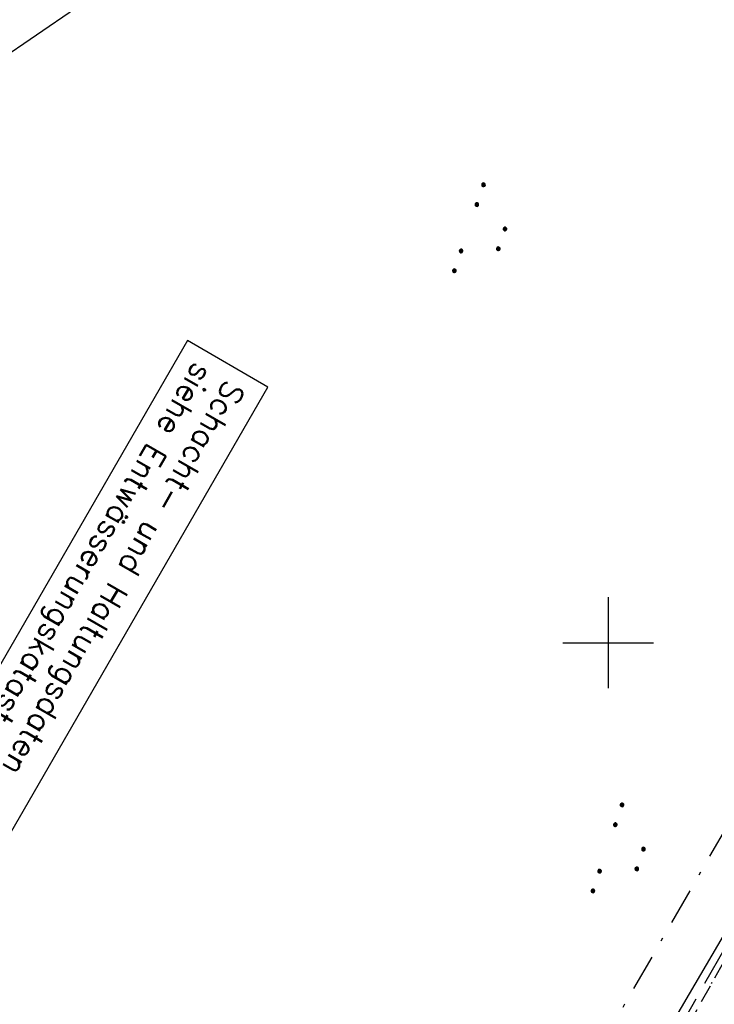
# Model space of a CAD drawing. Extents: x 510526 to 513920, y 467229 to 478797.
# Tile 414 of 467: x 512635 to 512712, y 476860 to 476969. Entities that reach past the tile are written whole.
import ezdxf

# ---------------------------------------------------------------- set-up
doc = ezdxf.new("R2010")
doc.units = 0
doc.header["$LTSCALE"] = 10
doc.header["$MEASUREMENT"] = 0
for name, pattern in [('ACAD_ISO16W100', [73, 15, -6.5, 15, -6.5, 15, -7, 1, -7]), ('LT00', [0]), ('LT08', [0.42, 0.2, -0.1, 0.02, -0.1]), ('LT11', [0.3, 0.2, -0.1])]:
    doc.linetypes.add(name, pattern=pattern)
doc.layers.get('0').update_dxf_attribs({"linetype": 'LT00'})
for name, color, linetype in [('BAB-KABEL', 220, 'ACAD_ISO16W100'), ('D-D_BESCHRIFT', 182, 'Continuous'), ('DFK_AB_L', 21, 'LT00'), ('DFK_KATASTER', 250, 'LT00'), ('DFK_NUTZUNG', 250, 'LT00'), ('STROM_UNTER', 80, 'LT08'), ('V88_FELDWEG', 250, 'LT11'), ('V88_RASTER', 250, 'LT00')]:
    doc.layers.add(name, color=color, linetype=linetype)
doc.styles.add('ROMANS', font='romans.shx', dxfattribs={"width": 0.8})

# ---------------------------------------------------------------- blocks, each defined once
blk = doc.blocks.new('SYMB0011')
at = {"color": 0, "linetype": 'ByBlock'}
for p, q in [((0.5, 0), (-0.5, 0)), ((0, 0.5), (0, -0.5))]:
    blk.add_line(p, q, dxfattribs=at)
blk = doc.blocks.new('SYMB7111')
at = {"color": 0, "linetype": 'ByBlock'}
for p, q in [((-0.13, 0.202919), (-0.13, 0.177081)), ((-0.125, 0.172895), (-0.125, 0.207105)), ((-0.12, 0.209164), (-0.12, 0.170836)), ((-0.115, 0.170204), (-0.115, 0.209796)), ((-0.11, 0.209164), (-0.11, 0.170836)), ((-0.105, 0.172895), (-0.105, 0.207105)), ((-0.1, 0.202919), (-0.1, 0.177081)), ((-0.095, 0.189874), (-0.095, 0.190146)), ((0.1, 0.202919), (0.1, 0.177081)), ((0.105, 0.172895), (0.105, 0.207105)), ((0.11, 0.209164), (0.11, 0.170836)), ((0.115, 0.170204), (0.115, 0.209796)), ((0.12, 0.209164), (0.12, 0.170836)), ((0.125, 0.172895), (0.125, 0.207105)), ((0.13, 0.202919), (0.13, 0.177081)), ((0.135, 0.189874), (0.135, 0.190146)), ((-0.515, -0.177081), (-0.515, -0.202919)), ((-0.51, -0.207105), (-0.51, -0.172895)), ((-0.505, -0.170836), (-0.505, -0.209164)), ((-0.5, -0.209796), (-0.5, -0.170204)), ((-0.495, -0.170836), (-0.495, -0.209164)), ((-0.49, -0.207105), (-0.49, -0.172895)), ((-0.485, -0.177081), (-0.485, -0.202919)), ((-0.48, -0.190126), (-0.48, -0.189854)), ((-0.285, -0.177081), (-0.285, -0.202919)), ((-0.28, -0.207105), (-0.28, -0.172895)), ((-0.275, -0.170836), (-0.275, -0.209164)), ((-0.27, -0.209796), (-0.27, -0.170204)), ((-0.265, -0.170836), (-0.265, -0.209164)), ((-0.26, -0.207105), (-0.26, -0.172895)), ((-0.255, -0.177081), (-0.255, -0.202919)), ((-0.25, -0.190126), (-0.25, -0.189854)), ((0.255, -0.177081), (0.255, -0.202919)), ((0.26, -0.207105), (0.26, -0.172895)), ((0.265, -0.170836), (0.265, -0.209164)), ((0.27, -0.209796), (0.27, -0.170204)), ((0.275, -0.170836), (0.275, -0.209164)), ((0.28, -0.207105), (0.28, -0.172895)), ((0.285, -0.177081), (0.285, -0.202919)), ((0.29, -0.190126), (0.29, -0.189854)), ((0.485, -0.177081), (0.485, -0.202919)), ((0.49, -0.207105), (0.49, -0.172895)), ((0.495, -0.170836), (0.495, -0.209164)), ((0.5, -0.209796), (0.5, -0.170204)), ((0.505, -0.170836), (0.505, -0.209164)), ((0.51, -0.207105), (0.51, -0.172895)), ((0.515, -0.177081), (0.515, -0.202919)), ((0.52, -0.190126), (0.52, -0.189854))]:
    blk.add_line(p, q, dxfattribs=at)
for points in [[(-0.095, 0.19), (-0.096981, 0.198678), (-0.10253, 0.205637), (-0.11055, 0.209499), (-0.11945, 0.209499), (-0.12747, 0.205637), (-0.133019, 0.198678), (-0.135, 0.19), (-0.133019, 0.181322), (-0.12747, 0.174363), (-0.11945, 0.170501), (-0.11055, 0.170501), (-0.10253, 0.174363), (-0.096981, 0.181322), (-0.095, 0.19)], [(0.135, 0.19), (0.133019, 0.198678), (0.12747, 0.205637), (0.11945, 0.209499), (0.11055, 0.209499), (0.10253, 0.205637), (0.096981, 0.198678), (0.095, 0.19), (0.096981, 0.181322), (0.10253, 0.174363), (0.11055, 0.170501), (0.11945, 0.170501), (0.12747, 0.174363), (0.133019, 0.181322), (0.135, 0.19)], [(-0.48, -0.19), (-0.481981, -0.181322), (-0.48753, -0.174363), (-0.49555, -0.170501), (-0.50445, -0.170501), (-0.51247, -0.174363), (-0.518019, -0.181322), (-0.52, -0.19), (-0.518019, -0.198678), (-0.51247, -0.205637), (-0.50445, -0.209499), (-0.49555, -0.209499), (-0.48753, -0.205637), (-0.481981, -0.198678), (-0.48, -0.19)], [(-0.25, -0.19), (-0.251981, -0.181322), (-0.25753, -0.174363), (-0.26555, -0.170501), (-0.27445, -0.170501), (-0.28247, -0.174363), (-0.288019, -0.181322), (-0.29, -0.19), (-0.288019, -0.198678), (-0.28247, -0.205637), (-0.27445, -0.209499), (-0.26555, -0.209499), (-0.25753, -0.205637), (-0.251981, -0.198678), (-0.25, -0.19)], [(0.29, -0.19), (0.288019, -0.181322), (0.28247, -0.174363), (0.27445, -0.170501), (0.26555, -0.170501), (0.25753, -0.174363), (0.251981, -0.181322), (0.25, -0.19), (0.251981, -0.198678), (0.25753, -0.205637), (0.26555, -0.209499), (0.27445, -0.209499), (0.28247, -0.205637), (0.288019, -0.198678), (0.29, -0.19)], [(0.52, -0.19), (0.518019, -0.181322), (0.51247, -0.174363), (0.50445, -0.170501), (0.49555, -0.170501), (0.48753, -0.174363), (0.481981, -0.181322), (0.48, -0.19), (0.481981, -0.198678), (0.48753, -0.205637), (0.49555, -0.209499), (0.50445, -0.209499), (0.51247, -0.205637), (0.518019, -0.198678), (0.52, -0.19)]]:
    blk.add_lwpolyline(points, dxfattribs=at)

msp = doc.modelspace()

# ---------------------------------------------------------------- linework, layer by layer
at = {"layer": 'BAB-KABEL', "ltscale": 0.03, "flags": 128}
msp.add_lwpolyline([(513339.84, 477816.32), (513312.27, 477774.65), (513284.67, 477733), (513252.5, 477694.41), (513223.88, 477653.5), (513195.8, 477612.12), (513167.63, 477570.87), (513139.88, 477529.3), (513111.79, 477487.92), (513083.81, 477446.45), (513055.84, 477404.98), (513022.49, 477355.03), (513000.51, 477321.52), (512973.12, 477279.62), (512945.42, 477237.87), (512917.58, 477196.22), (512879.16, 477137.5), (512858.34, 477103.22), (512837.39, 477068.95), (512811.45, 477026.06), (512784.2, 476983.9), (512756.65, 476941.56), (512731.12, 476898.63), (512706.39, 476854.96), (512681.95, 476811.1), (512658.87, 476770.39), (512633.74, 476723.05), (512609.82, 476678.97), (512586.03, 476634.72), (512574.46, 476609.04), (512565.77, 476584.24), (512545.21, 476542.92), (512523.45, 476497.74), (512501.77, 476452.47), (512480.25, 476407.17), (512458.85, 476361.79), (512438.56, 476315.94), (512418.18, 476270.12), (512378.72, 476177.83), (512359.89, 476131.36), (512341.35, 476084.78), (512322.58, 476038.31), (512304.82, 475991.34), (512287.68, 475944.24), (512270.28, 475897.17), (512254.12, 475849.7), (512237.77, 475802.28), (512221.53, 475754.82), (512205.86, 475707.19), (512190.78, 475659.38), (512175.78, 475611.52), (512161.52, 475563.42), (512145.69, 475515.8), (512137.73, 475496.07), (512130.63, 475467.92), (512119.03, 475418.91), (512105.58, 475370.55), (512100.73, 475351.1), (512084.18, 475320.51), (512082.62, 475318.67), (512071.99, 475296.24), (512062.06, 475264.37), (512059.32, 475232.9), (512061.87, 475193.18), (512054.82, 475143.1), (512045.69, 475099.99), (512036.29, 475050.9), (512027.27, 475001.72), (512018.22, 474952.55), (512008.9, 474903.42), (512000.14, 474854.23), (511992.36, 474804.85), (511985.27, 474755.37), (511977.39, 474700.85), (511969.41, 474646.42), (511966.53, 474615.2), (511972.8, 474604.79), (511970.05, 474596.16), (511959.57, 474586.37), (511941.91, 474517.48), (511936.85, 474477.77), (511926.66, 474399.73), (511919.97, 474355.38), (511910.09, 474296.61), (511899.45, 474238.13), (511883.78, 474152.68), (511870.29, 474094), (511857.13, 474053.88), (511852.78, 474012.45), (511853.17, 473966.86), (511852.49, 473957.15), (511851.31, 473949.66), (511841.69, 473942.06), (511825.82, 473895.23), (511826.65, 473894.12), (511810.9, 473851.95), (511793.57, 473805.03), (511775.28, 473758.36), (511755.12, 473712.47), (511734.05, 473667.01), (511712.23, 473621.97), (511689.5, 473577.27), (511665.16, 473533.5), (511639.85, 473490.24), (511612.91, 473448.14), (511601.59, 473431.81), (511558.05, 473366.07), (511514.89, 473306.01), (511484.06, 473267.45), (511450.63, 473224.7), (511393.07, 473164.53), (511363.02, 473132.87), (511308.52, 473076.45), (511275.57, 473040.36), (511243.01, 473009.33), (511235.22, 472986.05), (511231.03, 472981.06), (511075.99, 472813.11), (511070.24, 472807.3), (511057.8, 472797.51), (511038.03, 472769.96), (511010.69, 472730.53), (510983.88, 472687.19), (510959.58, 472643.76), (510934.3, 472604.33), (510904.8, 472574.33), (510913.91, 472558.29), (510911.7, 472550.67), (510911.23, 472549.24), (510895.97, 472514.71), (510882.66, 472477.92), (510872.4, 472460.75), (510857.5, 472432.35), (510836.1, 472381.12), (510836.28, 472368.89), (510832.94, 472355.97), (510830.18, 472332.03), (510848.22, 472325.54), (510838.51, 472271.42), (510831.97, 472215.43), (510830.7, 472169.39), (510828.83, 472118.66), (510829.08, 472067.62), (510833.95, 472011.74), (510842.44, 471951.44), (510849.98, 471906.34), (510856.18, 471866.27), (510867.23, 471812.82), (510879.85, 471762.88), (510891.51, 471713.81), (510903.79, 471665.07), (510916.06, 471616.28), (510929.64, 471568.08), (510950.96, 471501.37), (510971.61, 471429.82), (510974.35, 471422.76), (510989.55, 471366.87), (511004.5, 471314.2), (511016.36, 471270.84), (511026.28, 471232.42), (511039.24, 471184.15), (511056.6, 471116.88), (511065.91, 471078.27), (511077.6, 471030.01), (511089.22, 470981.62), (511098.91, 470932.89), (511107.16, 470884.03), (511116.15, 470835.04), (511125.08, 470786.06), (511133.15, 470736.97), (511137.3, 470706.32), (511129.89, 470689.71), (511129.54, 470684.61), (511132.44, 470671.58), (511143.11, 470670.95), (511145.78, 470638.26), (511151.08, 470588.89), (511155.98, 470539.42), (511159.51, 470489.78), (511162.63, 470440.14), (511165.94, 470390.62), (511167.84, 470340.94), (511167.81, 470291.24), (511167.77, 470272.42), (511169.19, 470243.96), (511168.97, 470223.34), (511163.73, 470203.87), (511151.46, 470170.12), (511152.4, 470145.76), (511161.63, 470107.32), (511162.26, 470078.65), (511157.08, 470021.39), (511153.97, 469975.78), (511150.23, 469924.11), (511146.61, 469878.37), (511141.04, 469826.73), (511133.85, 469745.04), (511131.82, 469700.02), (511128.93, 469655.17), (511125.19, 469595.29), (511130.66, 469554.69), (511130.4, 469544.67), (511121.69, 469477.4)], dxfattribs=at)
at = {"layer": 'D-D_BESCHRIFT'}
msp.add_lwpolyline([(512653.7, 476933.27), (512620.93, 476876.58), (512629.78, 476871.46), (512662.55, 476928.15)], close=True, dxfattribs=at)
at = {"layer": 'DFK_AB_L'}
msp.add_line((512758.69, 476946.47), (512703.94, 476852.8), dxfattribs=at)
at = {"layer": 'DFK_KATASTER'}
msp.add_line((512624.59, 476958.39), (512641.34, 476969.9), dxfattribs=at)
at = {"layer": 'STROM_UNTER', "ltscale": 2, "flags": 128}
msp.add_lwpolyline([(512740.03, 477167.84), (512740.42, 477131.05), (512740.8, 477109.64), (512740.93, 477066.37), (512741.58, 477044.45), (512741.96, 477033.19), (512741.44, 477012.16), (512740.97, 476997.67), (512741.18, 476989.3), (512742.1, 476987.12), (512747.8, 476972.19), (512755.99, 476957.74), (512754.5, 476953.61), (512738.31, 476923.89), (512734.07, 476916.77), (512716.1, 476885.05), (512677.32, 476817.55), (512667.98, 476800.53), (512626.4, 476724.86), (512622.62, 476718.53), (512610.62, 476697.04), (512596.33, 476670.47), (512580.8, 476641.99), (512567.1, 476616.54), (512555.99, 476597.26), (512531.63, 476615.62), (512514.99, 476620.37), (512488.44, 476620.83), (512462.63, 476622.3), (512437.72, 476627.73), (512425.11, 476632.27)], dxfattribs=at)
at = {"layer": 'V88_FELDWEG', "flags": 128}
msp.add_lwpolyline([(512742.45, 476995.9), (512742.52, 476994.6), (512742.6, 476993.3), (512742.69, 476992), (512742.75, 476991.12), (512742.82, 476990.24), (512742.91, 476988.96), (512742.98, 476987.67), (512743.04, 476986.38), (512743.07, 476985.66), (512743.11, 476984.94), (512743.15, 476984.23), (512743.22, 476983.51), (512743.32, 476982.81), (512743.45, 476982.12), (512743.69, 476981.2), (512744.01, 476980.31), (512744.4, 476979.45), (512744.85, 476978.61), (512745.36, 476977.78), (512745.9, 476976.98), (512746.49, 476976.19), (512747.12, 476975.41), (512747.76, 476974.64), (512748.43, 476973.89), (512749.11, 476973.14), (512749.79, 476972.39), (512750.47, 476971.65), (512751.69, 476970.29), (512752.89, 476968.94), (512754.07, 476967.59), (512755.23, 476966.24), (512756.37, 476964.89), (512757.5, 476963.54), (512758.62, 476962.19), (512759.74, 476960.85), (512760.22, 476959.9), (512760.64, 476958.92), (512760.97, 476957.91), (512761.23, 476956.88), (512761.41, 476955.83), (512761.52, 476954.77), (512761.54, 476953.71), (512761.48, 476952.65), (512761.34, 476951.59), (512761.12, 476950.55), (512760.82, 476949.53), (512759.62, 476946.78), (512758.35, 476944.06), (512757, 476941.38), (512755.58, 476938.73), (512754.09, 476936.12), (512752.54, 476933.56), (512750.21, 476929.68), (512747.89, 476925.79), (512745.57, 476921.91), (512743.26, 476918.02), (512740.95, 476914.13), (512738.65, 476910.23), (512735.8, 476905.37), (512732.97, 476900.49), (512730.16, 476895.61), (512727.35, 476890.72), (512724.56, 476885.83), (512722.36, 476881.95), (512720.17, 476878.06), (512717.98, 476874.18), (512715.79, 476870.29), (512713.6, 476866.41), (512711.42, 476862.52), (512709.02, 476858.27), (512706.62, 476854.02), (512704.22, 476849.77), (512701.83, 476845.52), (512699.43, 476841.27), (512697.03, 476837.02), (512694.82, 476833.08), (512692.61, 476829.14), (512690.4, 476825.2), (512688.2, 476821.25), (512686.01, 476817.3), (512683.83, 476813.35), (512682.21, 476810.41), (512680.6, 476807.48), (512678.99, 476804.54), (512677.38, 476801.6), (512675.76, 476798.67), (512674.14, 476795.74), (512672.51, 476792.81), (512670.86, 476789.89), (512669.5, 476787.49), (512668.13, 476785.09), (512666.75, 476782.69), (512665.38, 476780.29), (512664, 476777.89), (512662.63, 476775.49), (512661.26, 476773.09), (512659.9, 476770.68), (512658.56, 476768.26), (512657.22, 476765.84), (512655.91, 476763.42), (512654.6, 476760.99), (512653.31, 476758.56), (512652.03, 476756.12), (512650.75, 476753.68), (512649.47, 476751.23), (512648.19, 476748.79), (512646.9, 476746.35), (512645.61, 476743.92), (512644.31, 476741.49), (512643.01, 476739.1), (512641.71, 476736.72), (512640.4, 476734.35), (512639.08, 476731.98), (512637.76, 476729.61), (512636.44, 476727.24), (512635.12, 476724.87), (512633.8, 476722.5), (512632.48, 476720.13), (512631.18, 476717.75), (512629.72, 476715.09), (512628.28, 476712.42), (512626.85, 476709.75), (512625.42, 476707.07), (512624, 476704.39), (512622.58, 476701.71), (512621.16, 476699.03), (512619.74, 476696.35), (512618.32, 476693.68), (512616.5, 476690.28), (512614.68, 476686.9), (512612.86, 476683.51), (512611.03, 476680.13), (512609.2, 476676.75), (512607.36, 476673.37), (512605.53, 476669.99), (512603.37, 476666.02), (512601.22, 476662.05), (512599.07, 476658.08), (512596.93, 476654.11), (512594.8, 476650.13), (512592.67, 476646.15), (512591.12, 476643.24), (512589.58, 476640.33), (512588.04, 476637.42), (512586.5, 476634.51), (512584.96, 476631.59), (512583.42, 476628.69), (512581.87, 476625.78), (512580.32, 476622.87), (512579.01, 476620.42), (512577.69, 476617.98), (512576.37, 476615.53), (512575.06, 476613.08), (512573.75, 476610.63), (512572.45, 476608.18), (512571.15, 476605.72), (512569.87, 476603.25), (512562.28, 476588.51)], dxfattribs=at)
at = {"layer": 'V88_RASTER'}
for p, q in [((512700, 476905), (512700, 476895)), ((512695, 476900), (512705, 476900))]:
    msp.add_line(p, q, dxfattribs=at)

# ---------------------------------------------------------------- block references
at = {"layer": 'DFK_NUTZUNG', "yscale": 10, "zscale": 10, "rotation": 251.28826}
for p, xscale in [((512686.48, 476945.09), 9.99999999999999), ((512701.73, 476876.79), 10)]:
    msp.add_blockref('SYMB7111', p, dxfattribs=dict(at, xscale=xscale))
at = {"layer": 'V88_FELDWEG', "xscale": 0.09999999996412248, "yscale": 0.09999999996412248, "zscale": 0.1, "rotation": 239.9696990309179}
msp.add_blockref('SYMB0011', (512711.42, 476862.52), dxfattribs=at)

# ---------------------------------------------------------------- texts
at = {"layer": 'D-D_BESCHRIFT', "style": 'ROMANS'}
for s, p in [('siehe Entwässerungskatasterplan', (512654.5, 476931.07)), ('Schacht- und Haltungsdaten', (512657.95, 476929.11))]:
    msp.add_text(s, height=2.5, rotation=239.9697, dxfattribs=at).set_placement(p)

doc.saveas('drawing.dxf')
